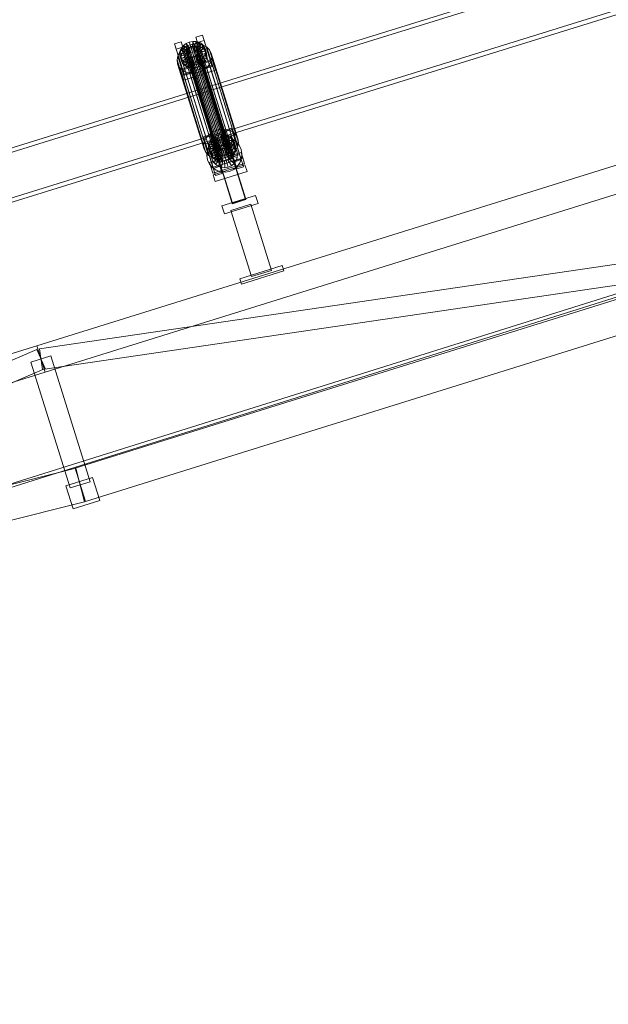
# Model space of a CAD drawing. Header units: millimetres. Extents: x -1970 to 61924, y -58230 to 6847.
# Tile 632 of 656: x 17024 to 17872, y -67 to 1353. Entities that reach past the tile are written whole.
import ezdxf

# ---------------------------------------------------------------- set-up
doc = ezdxf.new("R2010")
doc.units = ezdxf.units.MM
doc.layers.add('COTAS_P', color=1, linetype='Continuous', lineweight=0)
doc.layers.add('lateral_C02', color=7, linetype='Continuous', lineweight=0)
doc.dimstyles.new('R19_100', dxfattribs={"dimtxt": 250, "dimasz": 150, "dimexe": 150, "dimexo": 80, "dimgap": 100, "dimtad": 1, "dimtih": 1, "dimtoh": 1, "dimdsep": 46, "dimcen": 0.09, "dimadec": 0, "dimazin": 0, "dimtfac": 1, "dimtdec": 4, "dimtofl": 0, "dimtmove": 0, "dimatfit": 3, "dimfxl": 1, "dimtolj": 1, "dimtzin": 0, "dimarcsym": 0})

# ---------------------------------------------------------------- blocks, each defined once
blk = doc.blocks.new('DIM_R26_4')
at = {"layer": 'COTAS_P'}
for p, q in [((15248.4, 1279.1), (24311.8, 4109.1)), ((24311.8, 4109.1), (24155.2, 4107.3)), ((24311.8, 4109.1), (24182.1, 4021.4)), ((24580.1, 3250), (24311.8, 4109.1)), ((15248.4, 1279.1), (15378.1, 1366.8)), ((15248.4, 1279.1), (15405, 1280.8)), ((15516.6, 420), (15248.4, 1279.1))]:
    blk.add_line(p, q, dxfattribs=at)
blk.add_text('9495 P', height=250, rotation=17.3406, dxfattribs=at).set_placement((19750.3, 2789.5))
blk = doc.blocks.new('DIM_R26_28')
at = {"layer": 'COTAS_P'}
for p, q in [((-850, 0), (-850, -2500)), ((61924.1, 0), (61924.1, -2500)), ((-850, -2500), (-700, -2455)), ((61924.1, -2500), (61774.1, -2455)), ((-850, -2500), (61924.1, -2500)), ((-850, -2500), (-700, -2545)), ((61924.1, -2500), (61774.1, -2545))]:
    blk.add_line(p, q, dxfattribs=at)
blk.add_text('62774.13 P', height=250, dxfattribs=at).set_placement((30537.1, -2400))

msp = doc.modelspace()

# ---------------------------------------------------------------- linework, layer by layer
at = {"layer": 'lateral_C02'}
for p, q in [((15575.415, 232.817), (24634.01, 3078.273)), ((15576.913, 228.047), (24635.508, 3073.503)), ((18224.729, 1544.304), (17288.772, 1253.81)), ((17290.55, 1248.079), (18226.507, 1538.574)), ((17309.174, 1188.074), (18245.131, 1478.568)), ((18246.91, 1472.838), (17310.953, 1182.344)), ((17246.899, 1317.716), (17256.444, 1320.696)), ((17256.444, 1320.696), (17258.825, 1313.027)), ((17268.195, 1283.174), (17256.444, 1320.696)), ((17263.558, 1318.328), (17268.094, 1320.3)), ((17268.094, 1320.3), (17272.946, 1321.26)), ((17270.542, 1312.483), (17268.094, 1320.3)), ((17268.094, 1320.3), (17270.134, 1313.727)), ((17272.84, 1312.937), (17272.946, 1321.26)), ((17272.946, 1321.26), (17277.785, 1321.142)), ((17272.946, 1321.26), (17274.986, 1314.686)), ((17275.132, 1312.882), (17277.785, 1321.142)), ((17277.262, 1312.319), (17282.28, 1319.954)), ((17277.444, 1327.253), (17286.99, 1330.234)), ((17279.825, 1319.584), (17277.444, 1327.253)), ((17277.444, 1327.253), (17289.195, 1289.731)), ((17277.785, 1321.142), (17282.28, 1319.954)), ((17277.785, 1321.142), (17279.825, 1314.568)), ((17289.37, 1322.565), (17279.825, 1319.584)), ((17282.28, 1319.954), (17286.126, 1317.778)), ((17282.28, 1319.954), (17284.321, 1313.381)), ((17286.99, 1330.234), (17289.37, 1322.565)), ((17298.74, 1292.711), (17286.99, 1330.234)), ((17289.37, 1322.565), (17301.121, 1285.042)), ((17249.279, 1310.047), (17246.899, 1317.716)), ((17246.899, 1317.716), (17258.649, 1280.193)), ((17258.825, 1313.027), (17249.279, 1310.047)), ((17261.03, 1272.524), (17249.279, 1310.047)), ((17253.924, 1305.37), (17257.957, 1310.093)), ((17254.023, 1303.822), (17254.713, 1307.97)), ((17254.713, 1307.97), (17256.631, 1311.946)), ((17264.203, 1306.642), (17254.713, 1307.97)), ((17254.713, 1307.97), (17256.753, 1301.396)), ((17256.631, 1311.946), (17259.648, 1315.479)), ((17265.112, 1308.526), (17256.631, 1311.946)), ((17256.631, 1311.946), (17258.672, 1305.372)), ((17257.957, 1310.093), (17263.184, 1313.902)), ((17257.957, 1310.093), (17296.212, 1186.838)), ((17261.689, 1308.905), (17258.672, 1305.372)), ((17258.825, 1313.027), (17270.575, 1275.505)), ((17259.648, 1315.479), (17263.558, 1318.328)), ((17266.541, 1310.199), (17259.648, 1315.479)), ((17259.648, 1315.479), (17261.689, 1308.905)), ((17265.598, 1311.755), (17261.689, 1308.905)), ((17261.689, 1308.905), (17268.582, 1303.626)), ((17263.184, 1313.902), (17269.247, 1316.538)), ((17263.184, 1313.902), (17301.439, 1190.648)), ((17263.536, 1305.773), (17263.863, 1307.738)), ((17263.814, 1303.861), (17263.536, 1305.773)), ((17263.536, 1305.773), (17307.912, 1162.798)), ((17268.393, 1311.549), (17263.558, 1318.328)), ((17263.558, 1318.328), (17265.598, 1311.755)), ((17263.863, 1307.738), (17264.772, 1309.621)), ((17263.863, 1307.738), (17308.239, 1164.762)), ((17264.203, 1306.642), (17263.876, 1304.677)), ((17265.112, 1308.526), (17264.203, 1306.642)), ((17266.243, 1300.069), (17264.203, 1306.642)), ((17264.772, 1309.621), (17266.201, 1311.295)), ((17264.772, 1309.621), (17309.148, 1166.646)), ((17266.541, 1310.199), (17265.112, 1308.526)), ((17267.152, 1301.952), (17265.112, 1308.526)), ((17270.134, 1313.727), (17265.598, 1311.755)), ((17265.598, 1311.755), (17270.433, 1304.975)), ((17266.201, 1311.295), (17268.053, 1312.645)), ((17266.201, 1311.295), (17310.577, 1168.319)), ((17268.393, 1311.549), (17266.541, 1310.199)), ((17268.582, 1303.626), (17266.541, 1310.199)), ((17268.053, 1312.645), (17270.202, 1313.579)), ((17268.053, 1312.645), (17312.429, 1169.669)), ((17270.542, 1312.483), (17268.393, 1311.549)), ((17270.433, 1304.975), (17268.393, 1311.549)), ((17269.247, 1316.538), (17275.734, 1317.821)), ((17269.247, 1316.538), (17307.502, 1193.284)), ((17274.986, 1314.686), (17270.134, 1313.727)), ((17270.134, 1313.727), (17272.582, 1305.909)), ((17270.202, 1313.579), (17272.5, 1314.033)), ((17270.202, 1313.579), (17314.577, 1170.603)), ((17270.433, 1304.975), (17272.582, 1305.909)), ((17272.84, 1312.937), (17270.542, 1312.483)), ((17272.582, 1305.909), (17270.542, 1312.483)), ((17272.5, 1314.033), (17274.792, 1313.977)), ((17272.5, 1314.033), (17316.876, 1171.058)), ((17272.582, 1305.909), (17274.88, 1306.364)), ((17275.132, 1312.882), (17272.84, 1312.937)), ((17274.88, 1306.364), (17272.84, 1312.937)), ((17274.792, 1313.977), (17276.922, 1313.415)), ((17274.792, 1313.977), (17319.168, 1171.002)), ((17274.986, 1314.686), (17274.88, 1306.364)), ((17274.88, 1306.364), (17277.172, 1306.308)), ((17279.825, 1314.568), (17274.986, 1314.686)), ((17277.262, 1312.319), (17275.132, 1312.882)), ((17277.172, 1306.308), (17275.132, 1312.882)), ((17275.734, 1317.821), (17282.203, 1317.663)), ((17275.734, 1317.821), (17313.989, 1194.567)), ((17276.922, 1313.415), (17278.743, 1312.384)), ((17276.922, 1313.415), (17321.297, 1170.439)), ((17279.825, 1314.568), (17277.172, 1306.308)), ((17277.172, 1306.308), (17279.302, 1305.746)), ((17279.083, 1311.288), (17277.262, 1312.319)), ((17279.302, 1305.746), (17277.262, 1312.319)), ((17278.743, 1312.384), (17280.133, 1310.955)), ((17278.743, 1312.384), (17323.119, 1169.409)), ((17279.083, 1311.288), (17286.126, 1317.778)), ((17280.473, 1309.859), (17279.083, 1311.288)), ((17281.123, 1304.715), (17279.083, 1311.288)), ((17284.321, 1313.381), (17279.302, 1305.746)), ((17279.302, 1305.746), (17281.123, 1304.715)), ((17291.575, 1282.062), (17279.825, 1319.584)), ((17284.321, 1313.381), (17279.825, 1314.568)), ((17280.133, 1310.955), (17280.996, 1309.226)), ((17280.133, 1310.955), (17324.508, 1167.98)), ((17280.473, 1309.859), (17289.059, 1314.762)), ((17281.336, 1308.13), (17280.473, 1309.859)), ((17282.513, 1303.286), (17280.473, 1309.859)), ((17281.273, 1307.313), (17280.946, 1305.348)), ((17280.996, 1309.226), (17281.273, 1307.313)), ((17325.371, 1166.25), (17280.996, 1309.226)), ((17288.166, 1311.205), (17281.123, 1304.715)), ((17281.273, 1307.313), (17325.649, 1164.338)), ((17281.286, 1304.253), (17281.613, 1306.218)), ((17290.881, 1311.11), (17281.336, 1308.13)), ((17281.336, 1308.13), (17283.376, 1301.556)), ((17281.613, 1306.218), (17281.336, 1308.13)), ((17281.613, 1306.218), (17291.467, 1307.073)), ((17283.654, 1299.644), (17281.613, 1306.218)), ((17282.203, 1317.663), (17288.213, 1316.076)), ((17282.203, 1317.663), (17320.458, 1194.409)), ((17291.1, 1308.188), (17282.513, 1303.286)), ((17288.166, 1311.205), (17284.321, 1313.381)), ((17286.126, 1317.778), (17289.059, 1314.762)), ((17286.126, 1317.778), (17288.166, 1311.205)), ((17291.1, 1308.188), (17288.166, 1311.205)), ((17288.213, 1316.076), (17293.353, 1313.167)), ((17288.213, 1316.076), (17326.467, 1192.821)), ((17289.059, 1314.762), (17290.881, 1311.11)), ((17289.059, 1314.762), (17291.1, 1308.188)), ((17291.467, 1307.073), (17290.777, 1302.925)), ((17292.922, 1304.537), (17290.881, 1311.11)), ((17290.881, 1311.11), (17291.467, 1307.073)), ((17292.922, 1304.537), (17291.1, 1308.188)), ((17291.467, 1307.073), (17293.507, 1300.5)), ((17293.353, 1313.167), (17297.275, 1309.134)), ((17293.353, 1313.167), (17331.608, 1189.912)), ((17297.275, 1309.134), (17299.711, 1304.253)), ((17297.275, 1309.134), (17335.53, 1185.88)), ((17250.436, 1294.509), (17251.359, 1300.054)), ((17251.22, 1289.112), (17250.436, 1294.509)), ((17250.436, 1294.509), (17288.691, 1171.255)), ((17251.359, 1300.054), (17253.924, 1305.37)), ((17251.359, 1300.054), (17289.614, 1176.8)), ((17253.924, 1305.37), (17292.179, 1182.115)), ((17263.876, 1304.677), (17254.023, 1303.822)), ((17254.023, 1303.822), (17256.063, 1297.248)), ((17254.608, 1299.785), (17254.023, 1303.822)), ((17264.154, 1302.765), (17254.608, 1299.785)), ((17254.608, 1299.785), (17256.649, 1293.211)), ((17256.43, 1296.133), (17254.608, 1299.785)), ((17255.296, 1280.863), (17301.114, 1295.169)), ((17256.753, 1301.396), (17256.063, 1297.248)), ((17256.063, 1297.248), (17265.917, 1298.104)), ((17256.063, 1297.248), (17256.649, 1293.211)), ((17265.017, 1301.036), (17256.43, 1296.133)), ((17256.43, 1296.133), (17258.47, 1289.56)), ((17259.364, 1293.117), (17256.43, 1296.133)), ((17256.649, 1293.211), (17266.194, 1296.191)), ((17256.649, 1293.211), (17258.47, 1289.56)), ((17258.672, 1305.372), (17256.753, 1301.396)), ((17256.753, 1301.396), (17266.243, 1300.069)), ((17258.47, 1289.56), (17267.057, 1294.462)), ((17258.672, 1305.372), (17267.152, 1301.952)), ((17266.406, 1299.607), (17259.364, 1293.117)), ((17259.364, 1293.117), (17261.404, 1286.543)), ((17263.209, 1290.941), (17259.364, 1293.117)), ((17261.404, 1286.543), (17268.447, 1293.033)), ((17268.228, 1298.576), (17263.209, 1290.941)), ((17264.677, 1302.131), (17263.814, 1303.861)), ((17263.814, 1303.861), (17308.189, 1160.885)), ((17265.917, 1298.104), (17263.876, 1304.677)), ((17263.876, 1304.677), (17264.154, 1302.765)), ((17266.194, 1296.191), (17264.154, 1302.765)), ((17264.154, 1302.765), (17265.017, 1301.036)), ((17266.066, 1300.702), (17264.677, 1302.131)), ((17264.677, 1302.131), (17309.052, 1159.156)), ((17267.057, 1294.462), (17265.017, 1301.036)), ((17265.017, 1301.036), (17266.406, 1299.607)), ((17265.25, 1284.367), (17270.268, 1292.002)), ((17265.917, 1298.104), (17266.243, 1300.069)), ((17266.194, 1296.191), (17265.917, 1298.104)), ((17267.888, 1299.671), (17266.066, 1300.702)), ((17266.066, 1300.702), (17310.442, 1157.727)), ((17267.057, 1294.462), (17266.194, 1296.191)), ((17266.243, 1300.069), (17267.152, 1301.952)), ((17268.447, 1293.033), (17266.406, 1299.607)), ((17266.406, 1299.607), (17268.228, 1298.576)), ((17268.447, 1293.033), (17267.057, 1294.462)), ((17267.152, 1301.952), (17268.582, 1303.626)), ((17270.357, 1298.013), (17267.705, 1289.753)), ((17270.017, 1299.109), (17267.888, 1299.671)), ((17267.888, 1299.671), (17312.263, 1156.696)), ((17270.268, 1292.002), (17268.228, 1298.576)), ((17268.228, 1298.576), (17270.357, 1298.013)), ((17270.268, 1292.002), (17268.447, 1293.033)), ((17268.582, 1303.626), (17270.433, 1304.975)), ((17269.745, 1283.18), (17272.398, 1291.44)), ((17272.309, 1299.053), (17270.017, 1299.109)), ((17270.017, 1299.109), (17314.393, 1156.134)), ((17272.398, 1291.44), (17270.268, 1292.002)), ((17272.398, 1291.44), (17270.357, 1298.013)), ((17270.357, 1298.013), (17272.649, 1297.957)), ((17274.608, 1299.508), (17272.309, 1299.053)), ((17272.309, 1299.053), (17316.685, 1156.078)), ((17274.69, 1291.384), (17272.398, 1291.44)), ((17272.649, 1297.957), (17272.544, 1289.635)), ((17272.649, 1297.957), (17274.948, 1298.412)), ((17274.69, 1291.384), (17272.649, 1297.957)), ((17276.756, 1300.442), (17274.608, 1299.508)), ((17274.608, 1299.508), (17318.983, 1156.532)), ((17276.988, 1291.838), (17274.69, 1291.384)), ((17274.948, 1298.412), (17277.096, 1299.346)), ((17274.948, 1298.412), (17277.396, 1290.595)), ((17276.988, 1291.838), (17274.948, 1298.412)), ((17278.608, 1301.791), (17276.756, 1300.442)), ((17276.756, 1300.442), (17321.132, 1157.466)), ((17279.137, 1292.772), (17276.988, 1291.838)), ((17279.436, 1284.021), (17276.988, 1291.838)), ((17277.096, 1299.346), (17278.948, 1300.696)), ((17277.096, 1299.346), (17281.932, 1292.567)), ((17279.137, 1292.772), (17277.096, 1299.346)), ((17281.932, 1292.567), (17277.396, 1290.595)), ((17280.037, 1303.465), (17278.608, 1301.791)), ((17278.608, 1301.791), (17322.984, 1158.816)), ((17278.948, 1300.696), (17280.377, 1302.369)), ((17278.948, 1300.696), (17285.841, 1295.416)), ((17280.989, 1294.122), (17278.948, 1300.696)), ((17280.989, 1294.122), (17279.137, 1292.772)), ((17283.972, 1285.993), (17279.137, 1292.772)), ((17280.946, 1305.348), (17280.037, 1303.465)), ((17280.037, 1303.465), (17324.413, 1160.49)), ((17280.377, 1302.369), (17281.286, 1304.253)), ((17280.377, 1302.369), (17288.858, 1298.949)), ((17282.418, 1295.796), (17280.377, 1302.369)), ((17280.946, 1305.348), (17325.322, 1162.373)), ((17282.418, 1295.796), (17280.989, 1294.122)), ((17287.881, 1288.843), (17280.989, 1294.122)), ((17281.123, 1304.715), (17282.513, 1303.286)), ((17281.286, 1304.253), (17290.777, 1302.925)), ((17283.327, 1297.679), (17281.286, 1304.253)), ((17285.841, 1295.416), (17281.932, 1292.567)), ((17281.932, 1292.567), (17283.972, 1285.993)), ((17283.327, 1297.679), (17282.418, 1295.796)), ((17290.898, 1292.376), (17282.418, 1295.796)), ((17282.513, 1303.286), (17283.376, 1301.556)), ((17283.654, 1299.644), (17283.327, 1297.679)), ((17292.817, 1296.352), (17283.327, 1297.679)), ((17283.376, 1301.556), (17292.922, 1304.537)), ((17283.376, 1301.556), (17283.654, 1299.644)), ((17293.507, 1300.5), (17283.654, 1299.644)), ((17288.858, 1298.949), (17285.841, 1295.416)), ((17285.841, 1295.416), (17287.881, 1288.843)), ((17287.881, 1288.843), (17290.898, 1292.376)), ((17290.777, 1302.925), (17288.858, 1298.949)), ((17288.858, 1298.949), (17290.898, 1292.376)), ((17298.74, 1292.711), (17289.195, 1289.731)), ((17290.777, 1302.925), (17292.817, 1296.352)), ((17290.898, 1292.376), (17292.817, 1296.352)), ((17292.817, 1296.352), (17293.507, 1300.5)), ((17293.507, 1300.5), (17292.922, 1304.537)), ((17299.571, 1293.311), (17297.006, 1287.996)), ((17301.121, 1285.042), (17298.74, 1292.711)), ((17300.494, 1298.856), (17299.571, 1293.311)), ((17299.571, 1293.311), (17337.826, 1170.057)), ((17299.711, 1304.253), (17300.494, 1298.856)), ((17337.965, 1180.999), (17299.711, 1304.253)), ((17300.494, 1298.856), (17338.749, 1175.602)), ((17301.114, 1295.169), (17303.495, 1287.5)), ((17303.563, 1287.352), (17301.114, 1295.169)), ((17253.655, 1284.231), (17251.22, 1289.112)), ((17251.22, 1289.112), (17289.474, 1165.858)), ((17257.577, 1280.199), (17253.655, 1284.231)), ((17253.655, 1284.231), (17291.91, 1160.977)), ((17257.676, 1273.193), (17255.296, 1280.863)), ((17255.296, 1280.863), (17257.744, 1273.045)), ((17262.718, 1277.29), (17257.577, 1280.199)), ((17257.577, 1280.199), (17295.832, 1156.944)), ((17303.495, 1287.5), (17257.676, 1273.193)), ((17303.563, 1287.352), (17257.744, 1273.045)), ((17258.47, 1289.56), (17261.404, 1286.543)), ((17268.195, 1283.174), (17258.649, 1280.193)), ((17258.649, 1280.193), (17261.03, 1272.524)), ((17260.124, 1265.376), (17305.943, 1279.683)), ((17261.404, 1286.543), (17265.25, 1284.367)), ((17268.727, 1275.702), (17262.718, 1277.29)), ((17262.718, 1277.29), (17300.972, 1154.035)), ((17263.209, 1290.941), (17265.25, 1284.367)), ((17267.705, 1289.753), (17263.209, 1290.941)), ((17265.25, 1284.367), (17269.745, 1283.18)), ((17267.705, 1289.753), (17269.745, 1283.18)), ((17272.544, 1289.635), (17267.705, 1289.753)), ((17270.575, 1275.505), (17268.195, 1283.174)), ((17269.745, 1283.18), (17274.584, 1283.062)), ((17269.812, 1281.322), (17288.903, 1287.283)), ((17269.888, 1281.079), (17269.812, 1281.322)), ((17330.205, 1087.917), (17269.812, 1281.322)), ((17288.979, 1287.04), (17269.888, 1281.079)), ((17330.281, 1087.674), (17269.888, 1281.079)), ((17277.396, 1290.595), (17272.544, 1289.635)), ((17272.544, 1289.635), (17274.584, 1283.062)), ((17274.584, 1283.062), (17274.69, 1291.384)), ((17274.584, 1283.062), (17279.436, 1284.021)), ((17277.396, 1290.595), (17279.436, 1284.021)), ((17279.436, 1284.021), (17283.972, 1285.993)), ((17287.747, 1279.463), (17281.683, 1276.827)), ((17283.972, 1285.993), (17287.881, 1288.843)), ((17292.973, 1283.272), (17287.747, 1279.463)), ((17287.747, 1279.463), (17326.001, 1156.208)), ((17288.903, 1287.283), (17288.979, 1287.04)), ((17349.296, 1093.879), (17288.903, 1287.283)), ((17288.979, 1287.04), (17349.372, 1093.635)), ((17289.195, 1289.731), (17291.575, 1282.062)), ((17291.575, 1282.062), (17301.121, 1285.042)), ((17297.006, 1287.996), (17292.973, 1283.272)), ((17292.973, 1283.272), (17331.228, 1160.018)), ((17297.006, 1287.996), (17335.261, 1164.741)), ((17303.495, 1287.5), (17305.943, 1279.683)), ((17305.943, 1279.683), (17303.563, 1287.352)), ((17260.124, 1265.376), (17257.676, 1273.193)), ((17257.744, 1273.045), (17260.124, 1265.376)), ((17261.03, 1272.524), (17270.575, 1275.505)), ((17275.196, 1275.544), (17268.727, 1275.702)), ((17268.727, 1275.702), (17306.982, 1152.447)), ((17281.683, 1276.827), (17275.196, 1275.544)), ((17275.196, 1275.544), (17313.451, 1152.29)), ((17281.683, 1276.827), (17319.938, 1153.573)), ((17288.772, 1253.81), (16352.815, 963.315)), ((17309.174, 1188.074), (17288.772, 1253.81)), ((17288.772, 1253.81), (17290.55, 1248.079)), ((16354.593, 957.585), (17290.55, 1248.079)), ((17048.368, 882.564), (18193.828, 1240.226)), ((17290.55, 1248.079), (17310.953, 1182.344)), ((17060.29, 844.382), (18205.75, 1202.044)), ((17307.502, 1193.284), (17301.439, 1190.648)), ((17313.989, 1194.567), (17307.502, 1193.284)), ((17320.458, 1194.409), (17313.989, 1194.567)), ((17319.099, 1193.043), (17328.645, 1196.023)), ((17321.48, 1185.374), (17319.099, 1193.043)), ((17319.099, 1193.043), (17330.85, 1155.52)), ((17326.467, 1192.821), (17320.458, 1194.409)), ((17331.608, 1189.912), (17326.467, 1192.821)), ((17328.645, 1196.023), (17331.025, 1188.354)), ((17340.396, 1158.501), (17328.645, 1196.023)), ((16373.217, 897.579), (17309.174, 1188.074)), ((17310.953, 1182.344), (16374.996, 891.849)), ((17288.554, 1183.505), (17298.099, 1186.486)), ((17290.934, 1175.836), (17288.554, 1183.505)), ((17288.554, 1183.505), (17300.305, 1145.983)), ((17292.179, 1182.115), (17289.614, 1176.8)), ((17300.48, 1178.817), (17290.934, 1175.836)), ((17296.212, 1186.838), (17292.179, 1182.115)), ((17301.439, 1190.648), (17296.212, 1186.838)), ((17298.099, 1186.486), (17300.48, 1178.817)), ((17309.85, 1148.963), (17298.099, 1186.486)), ((17298.287, 1177.735), (17301.304, 1181.268)), ((17299.844, 1175.31), (17304.936, 1179.558)), ((17300.48, 1178.817), (17312.23, 1141.294)), ((17301.304, 1181.268), (17305.213, 1184.118)), ((17308.196, 1175.989), (17301.304, 1181.268)), ((17301.304, 1181.268), (17303.344, 1174.695)), ((17304.936, 1179.558), (17310.953, 1182.343)), ((17305.213, 1184.118), (17309.749, 1186.09)), ((17310.048, 1177.338), (17305.213, 1184.118)), ((17305.213, 1184.118), (17307.253, 1177.544)), ((17311.789, 1179.516), (17307.253, 1177.544)), ((17309.749, 1186.09), (17314.601, 1187.049)), ((17312.197, 1178.272), (17309.749, 1186.09)), ((17309.749, 1186.09), (17311.789, 1179.516)), ((17312.197, 1178.272), (17310.048, 1177.338)), ((17310.953, 1182.343), (17317.486, 1183.477)), ((17316.641, 1180.476), (17311.789, 1179.516)), ((17311.789, 1179.516), (17314.237, 1171.699)), ((17314.495, 1178.727), (17312.197, 1178.272)), ((17314.237, 1171.699), (17312.197, 1178.272)), ((17314.495, 1178.727), (17314.601, 1187.049)), ((17316.787, 1178.671), (17314.495, 1178.727)), ((17316.536, 1172.153), (17314.495, 1178.727)), ((17314.601, 1187.049), (17319.44, 1186.931)), ((17314.601, 1187.049), (17316.641, 1180.476)), ((17316.641, 1180.476), (17316.536, 1172.153)), ((17321.48, 1180.358), (17316.641, 1180.476)), ((17316.787, 1178.671), (17319.44, 1186.931)), ((17318.917, 1178.109), (17316.787, 1178.671)), ((17318.828, 1172.097), (17316.787, 1178.671)), ((17317.486, 1183.477), (17324.09, 1182.88)), ((17321.48, 1180.358), (17318.828, 1172.097)), ((17318.917, 1178.109), (17323.935, 1185.744)), ((17320.738, 1177.078), (17318.917, 1178.109)), ((17320.957, 1171.535), (17318.917, 1178.109)), ((17319.44, 1186.931), (17323.935, 1185.744)), ((17319.44, 1186.931), (17321.48, 1180.358)), ((17320.738, 1177.078), (17327.781, 1183.568)), ((17325.976, 1179.17), (17320.957, 1171.535)), ((17331.025, 1188.354), (17321.48, 1185.374)), ((17333.23, 1147.851), (17321.48, 1185.374)), ((17325.976, 1179.17), (17321.48, 1180.358)), ((17322.128, 1175.649), (17330.715, 1180.551)), ((17322.168, 1183.331), (17331.714, 1186.312)), ((17322.168, 1183.331), (17336.475, 1137.513)), ((17323.935, 1185.744), (17327.781, 1183.568)), ((17323.935, 1185.744), (17325.976, 1179.17)), ((17324.09, 1182.88), (17330.314, 1180.595)), ((17329.821, 1176.994), (17325.976, 1179.17)), ((17327.781, 1183.568), (17330.715, 1180.551)), ((17327.781, 1183.568), (17329.821, 1176.994)), ((17330.314, 1180.595), (17335.735, 1176.777)), ((17330.715, 1180.551), (17332.536, 1176.9)), ((17330.715, 1180.551), (17332.755, 1173.978)), ((17331.025, 1188.354), (17342.776, 1150.832)), ((17335.53, 1185.88), (17331.608, 1189.912)), ((17346.02, 1140.493), (17331.714, 1186.312)), ((17337.965, 1180.999), (17335.53, 1185.88)), ((17338.749, 1175.602), (17337.965, 1180.999)), ((17289.614, 1176.8), (17288.691, 1171.255)), ((17288.691, 1171.255), (17289.474, 1165.858)), ((17289.474, 1165.858), (17291.91, 1160.977)), ((17302.685, 1138.314), (17290.934, 1175.836)), ((17291.623, 1173.793), (17301.168, 1176.774)), ((17291.623, 1173.793), (17305.929, 1127.975)), ((17293.741, 1163.664), (17296.026, 1169.889)), ((17295.678, 1169.611), (17296.368, 1173.759)), ((17305.532, 1170.467), (17295.678, 1169.611)), ((17295.678, 1169.611), (17297.718, 1163.037)), ((17296.264, 1165.574), (17295.678, 1169.611)), ((17296.026, 1169.889), (17299.844, 1175.31)), ((17305.809, 1168.554), (17296.264, 1165.574)), ((17296.264, 1165.574), (17298.304, 1159)), ((17298.085, 1161.923), (17296.264, 1165.574)), ((17296.368, 1173.759), (17298.287, 1177.735)), ((17305.858, 1172.432), (17296.368, 1173.759)), ((17296.368, 1173.759), (17298.408, 1167.185)), ((17298.408, 1167.185), (17297.718, 1163.037)), ((17297.718, 1163.037), (17307.572, 1163.893)), ((17306.672, 1166.825), (17298.085, 1161.923)), ((17306.767, 1174.315), (17298.287, 1177.735)), ((17298.287, 1177.735), (17300.327, 1171.161)), ((17300.327, 1171.161), (17298.408, 1167.185)), ((17298.408, 1167.185), (17307.899, 1165.858)), ((17299.985, 1162.262), (17301.695, 1166.918)), ((17303.344, 1174.695), (17300.327, 1171.161)), ((17300.327, 1171.161), (17308.808, 1167.741)), ((17308.062, 1165.396), (17301.019, 1158.906)), ((17315.475, 1130.956), (17301.168, 1176.774)), ((17301.695, 1166.918), (17304.551, 1170.973)), ((17310.552, 1162.276), (17301.695, 1166.918)), ((17307.253, 1177.544), (17303.344, 1174.695)), ((17303.344, 1174.695), (17310.237, 1169.415)), ((17304.551, 1170.973), (17308.359, 1174.151)), ((17311.905, 1164.197), (17304.551, 1170.973)), ((17309.883, 1164.365), (17304.865, 1156.73)), ((17305.858, 1172.432), (17305.532, 1170.467)), ((17307.572, 1163.893), (17305.532, 1170.467)), ((17305.532, 1170.467), (17305.809, 1168.554)), ((17307.849, 1161.981), (17305.809, 1168.554)), ((17305.809, 1168.554), (17306.672, 1166.825)), ((17306.767, 1174.315), (17305.858, 1172.432)), ((17307.899, 1165.858), (17305.858, 1172.432)), ((17308.712, 1160.251), (17306.672, 1166.825)), ((17306.672, 1166.825), (17308.062, 1165.396)), ((17308.196, 1175.989), (17306.767, 1174.315)), ((17308.808, 1167.741), (17306.767, 1174.315)), ((17307.253, 1177.544), (17312.089, 1170.765)), ((17307.572, 1163.893), (17307.899, 1165.858)), ((17307.849, 1161.981), (17307.572, 1163.893)), ((17307.899, 1165.858), (17308.808, 1167.741)), ((17308.239, 1164.762), (17307.912, 1162.798)), ((17310.102, 1158.823), (17308.062, 1165.396)), ((17308.062, 1165.396), (17309.883, 1164.365)), ((17310.048, 1177.338), (17308.196, 1175.989)), ((17310.237, 1169.415), (17308.196, 1175.989)), ((17309.148, 1166.646), (17308.239, 1164.762)), ((17308.359, 1174.151), (17312.86, 1176.234)), ((17313.709, 1165.702), (17308.359, 1174.151)), ((17308.808, 1167.741), (17310.237, 1169.415)), ((17310.577, 1168.319), (17309.148, 1166.646)), ((17312.013, 1163.803), (17309.36, 1155.543)), ((17311.923, 1157.792), (17309.883, 1164.365)), ((17309.883, 1164.365), (17312.013, 1163.803)), ((17312.089, 1170.765), (17310.048, 1177.338)), ((17310.237, 1169.415), (17312.089, 1170.765)), ((17310.552, 1162.276), (17311.905, 1164.197)), ((17312.429, 1169.669), (17310.577, 1168.319)), ((17311.905, 1164.197), (17313.709, 1165.702)), ((17314.053, 1157.229), (17312.013, 1163.803)), ((17312.013, 1163.803), (17314.305, 1163.747)), ((17312.089, 1170.765), (17314.237, 1171.699)), ((17314.577, 1170.603), (17312.429, 1169.669)), ((17312.86, 1176.234), (17317.747, 1177.082)), ((17315.841, 1166.689), (17312.86, 1176.234)), ((17313.709, 1165.702), (17315.841, 1166.689)), ((17314.305, 1163.747), (17314.199, 1155.425)), ((17314.237, 1171.699), (17316.536, 1172.153)), ((17314.305, 1163.747), (17316.603, 1164.201)), ((17316.345, 1157.173), (17314.305, 1163.747)), ((17316.876, 1171.058), (17314.577, 1170.603)), ((17315.841, 1166.689), (17318.156, 1167.09)), ((17316.536, 1172.153), (17318.828, 1172.097)), ((17316.603, 1164.201), (17318.752, 1165.135)), ((17316.603, 1164.201), (17319.051, 1156.384)), ((17318.643, 1157.628), (17316.603, 1164.201)), ((17319.168, 1171.002), (17316.876, 1171.058)), ((17318.156, 1167.09), (17317.747, 1177.082)), ((17317.747, 1177.082), (17322.687, 1176.636)), ((17318.156, 1167.09), (17320.496, 1166.879)), ((17318.752, 1165.135), (17320.603, 1166.485)), ((17318.752, 1165.135), (17323.587, 1158.356)), ((17320.792, 1158.562), (17318.752, 1165.135)), ((17318.828, 1172.097), (17320.957, 1171.535)), ((17321.297, 1170.439), (17319.168, 1171.002)), ((17320.496, 1166.879), (17322.687, 1176.636)), ((17320.496, 1166.879), (17322.701, 1166.069)), ((17320.603, 1166.485), (17322.033, 1168.159)), ((17320.603, 1166.485), (17327.496, 1161.206)), ((17322.644, 1159.912), (17320.603, 1166.485)), ((17322.128, 1175.649), (17320.738, 1177.078)), ((17322.779, 1170.504), (17320.738, 1177.078)), ((17320.957, 1171.535), (17322.779, 1170.504)), ((17323.119, 1169.409), (17321.297, 1170.439)), ((17322.033, 1168.159), (17322.942, 1170.042)), ((17322.033, 1168.159), (17330.513, 1164.739)), ((17324.073, 1161.585), (17322.033, 1168.159)), ((17322.991, 1173.919), (17322.128, 1175.649)), ((17324.168, 1169.075), (17322.128, 1175.649)), ((17322.687, 1176.636), (17327.343, 1174.927)), ((17322.701, 1166.069), (17327.343, 1174.927)), ((17322.701, 1166.069), (17324.622, 1164.716)), ((17329.821, 1176.994), (17322.779, 1170.504)), ((17322.779, 1170.504), (17324.168, 1169.075)), ((17322.942, 1170.042), (17323.268, 1172.007)), ((17322.942, 1170.042), (17332.432, 1168.715)), ((17324.982, 1163.469), (17322.942, 1170.042)), ((17332.536, 1176.9), (17322.991, 1173.919)), ((17322.991, 1173.919), (17325.031, 1167.346)), ((17323.268, 1172.007), (17322.991, 1173.919)), ((17324.508, 1167.98), (17323.119, 1169.409)), ((17323.268, 1172.007), (17333.122, 1172.863)), ((17325.309, 1165.434), (17323.268, 1172.007)), ((17332.755, 1173.978), (17324.168, 1169.075)), ((17324.168, 1169.075), (17325.031, 1167.346)), ((17325.371, 1166.25), (17324.508, 1167.98)), ((17324.622, 1164.716), (17331.398, 1172.07)), ((17324.622, 1164.716), (17326.127, 1162.912)), ((17325.309, 1165.434), (17324.982, 1163.469)), ((17325.031, 1167.346), (17334.577, 1170.326)), ((17325.031, 1167.346), (17325.309, 1165.434)), ((17335.163, 1166.289), (17325.309, 1165.434)), ((17325.322, 1162.373), (17325.649, 1164.338)), ((17325.649, 1164.338), (17325.371, 1166.25)), ((17326.127, 1162.912), (17334.576, 1168.262)), ((17336.66, 1163.761), (17327.114, 1160.78)), ((17327.343, 1174.927), (17331.398, 1172.07)), ((17330.513, 1164.739), (17327.496, 1161.206)), ((17332.755, 1173.978), (17329.821, 1176.994)), ((17332.432, 1168.715), (17330.513, 1164.739)), ((17330.513, 1164.739), (17332.554, 1158.165)), ((17331.228, 1160.018), (17335.261, 1164.741)), ((17331.398, 1172.07), (17334.576, 1168.262)), ((17333.122, 1172.863), (17332.432, 1168.715)), ((17332.432, 1168.715), (17334.472, 1162.141)), ((17334.577, 1170.326), (17332.536, 1176.9)), ((17332.536, 1176.9), (17333.122, 1172.863)), ((17334.577, 1170.326), (17332.755, 1173.978)), ((17333.122, 1172.863), (17335.163, 1166.289)), ((17334.472, 1162.141), (17335.163, 1166.289)), ((17334.576, 1168.262), (17336.66, 1163.761)), ((17335.163, 1166.289), (17334.577, 1170.326)), ((17335.261, 1164.741), (17337.826, 1170.057)), ((17335.735, 1176.777), (17339.983, 1171.686)), ((17336.66, 1163.761), (17337.507, 1158.874)), ((17337.826, 1170.057), (17338.749, 1175.602)), ((17339.983, 1171.686), (17342.769, 1165.668)), ((17342.769, 1165.668), (17343.902, 1159.135)), ((17291.91, 1160.977), (17295.832, 1156.944)), ((17293.145, 1157.061), (17293.741, 1163.664)), ((17294.278, 1150.527), (17293.145, 1157.061)), ((17297.063, 1144.51), (17294.278, 1150.527)), ((17295.832, 1156.944), (17300.972, 1154.035)), ((17296.951, 1146.652), (17342.77, 1160.958)), ((17297.718, 1163.037), (17298.304, 1159)), ((17298.085, 1161.923), (17300.126, 1155.349)), ((17301.019, 1158.906), (17298.085, 1161.923)), ((17298.304, 1159), (17307.849, 1161.981)), ((17298.304, 1159), (17300.126, 1155.349)), ((17345.15, 1153.289), (17299.332, 1138.983)), ((17345.218, 1153.141), (17299.399, 1138.835)), ((17299.539, 1157.322), (17299.985, 1162.262)), ((17309.531, 1157.73), (17299.539, 1157.322)), ((17300.387, 1152.435), (17299.539, 1157.322)), ((17309.742, 1160.07), (17299.985, 1162.262)), ((17300.126, 1155.349), (17308.712, 1160.251)), ((17300.126, 1155.349), (17303.059, 1152.333)), ((17309.932, 1155.415), (17300.387, 1152.435)), ((17302.471, 1147.934), (17300.387, 1152.435)), ((17300.972, 1154.035), (17306.982, 1152.447)), ((17301.019, 1158.906), (17303.059, 1152.333)), ((17304.865, 1156.73), (17301.019, 1158.906)), ((17310.919, 1153.283), (17302.471, 1147.934)), ((17303.059, 1152.333), (17310.102, 1158.823)), ((17303.059, 1152.333), (17306.905, 1150.157)), ((17304.865, 1156.73), (17306.905, 1150.157)), ((17309.36, 1155.543), (17304.865, 1156.73)), ((17312.425, 1151.479), (17305.648, 1144.125)), ((17306.905, 1150.157), (17311.923, 1157.792)), ((17306.905, 1150.157), (17311.4, 1148.969)), ((17306.982, 1152.447), (17313.451, 1152.29)), ((17308.712, 1160.251), (17307.849, 1161.981)), ((17307.912, 1162.798), (17308.189, 1160.885)), ((17308.189, 1160.885), (17309.052, 1159.156)), ((17310.102, 1158.823), (17308.712, 1160.251)), ((17309.052, 1159.156), (17310.442, 1157.727)), ((17309.36, 1155.543), (17311.4, 1148.969)), ((17314.199, 1155.425), (17309.36, 1155.543)), ((17309.531, 1157.73), (17309.742, 1160.07)), ((17309.932, 1155.415), (17309.531, 1157.73)), ((17314.345, 1150.126), (17309.703, 1141.269)), ((17309.742, 1160.07), (17310.552, 1162.276)), ((17310.919, 1153.283), (17309.932, 1155.415)), ((17311.923, 1157.792), (17310.102, 1158.823)), ((17310.442, 1157.727), (17312.263, 1156.696)), ((17312.425, 1151.479), (17310.919, 1153.283)), ((17311.381, 1147.386), (17330.472, 1153.348)), ((17311.4, 1148.969), (17314.053, 1157.229)), ((17330.72, 1152.555), (17311.629, 1146.593)), ((17314.053, 1157.229), (17311.923, 1157.792)), ((17312.263, 1156.696), (17314.393, 1156.134)), ((17314.345, 1150.126), (17312.425, 1151.479)), ((17313.451, 1152.29), (17319.938, 1153.573)), ((17316.345, 1157.173), (17314.053, 1157.229)), ((17319.051, 1156.384), (17314.199, 1155.425)), ((17314.199, 1155.425), (17316.239, 1148.851)), ((17316.551, 1149.317), (17314.345, 1150.126)), ((17314.393, 1156.134), (17316.685, 1156.078)), ((17316.239, 1148.851), (17316.345, 1157.173)), ((17316.239, 1148.851), (17321.091, 1149.811)), ((17318.643, 1157.628), (17316.345, 1157.173)), ((17316.685, 1156.078), (17318.983, 1156.532)), ((17320.792, 1158.562), (17318.643, 1157.628)), ((17321.091, 1149.811), (17318.643, 1157.628)), ((17321.206, 1149.507), (17318.891, 1149.105)), ((17318.983, 1156.532), (17321.132, 1157.466)), ((17323.587, 1158.356), (17319.051, 1156.384)), ((17319.051, 1156.384), (17321.091, 1149.811)), ((17319.938, 1153.573), (17326.001, 1156.208)), ((17322.644, 1159.912), (17320.792, 1158.562)), ((17325.627, 1151.783), (17320.792, 1158.562)), ((17321.091, 1149.811), (17325.627, 1151.783)), ((17321.132, 1157.466), (17322.984, 1158.816)), ((17323.338, 1150.494), (17321.206, 1149.507)), ((17321.206, 1149.507), (17324.186, 1139.961)), ((17324.073, 1161.585), (17322.644, 1159.912)), ((17329.537, 1154.632), (17322.644, 1159.912)), ((17322.984, 1158.816), (17324.413, 1160.49)), ((17325.142, 1151.999), (17323.338, 1150.494)), ((17323.338, 1150.494), (17328.687, 1142.045)), ((17327.496, 1161.206), (17323.587, 1158.356)), ((17323.587, 1158.356), (17325.627, 1151.783)), ((17324.982, 1163.469), (17324.073, 1161.585)), ((17332.554, 1158.165), (17324.073, 1161.585)), ((17324.413, 1160.49), (17325.322, 1162.373)), ((17334.472, 1162.141), (17324.982, 1163.469)), ((17326.495, 1153.92), (17325.142, 1151.999)), ((17325.142, 1151.999), (17332.496, 1145.223)), ((17325.627, 1151.783), (17329.537, 1154.632)), ((17326.001, 1156.208), (17331.228, 1160.018)), ((17326.127, 1162.912), (17327.114, 1160.78)), ((17327.305, 1156.126), (17326.495, 1153.92)), ((17326.495, 1153.92), (17335.352, 1149.278)), ((17327.114, 1160.78), (17327.516, 1158.465)), ((17327.516, 1158.465), (17327.305, 1156.126)), ((17327.305, 1156.126), (17337.061, 1153.934)), ((17327.496, 1161.206), (17329.537, 1154.632)), ((17327.516, 1158.465), (17337.507, 1158.874)), ((17329.537, 1154.632), (17332.554, 1158.165)), ((17330.472, 1153.348), (17330.72, 1152.555)), ((17348.981, 1094.082), (17330.472, 1153.348)), ((17330.72, 1152.555), (17349.229, 1093.289)), ((17340.396, 1158.501), (17330.85, 1155.52)), ((17330.85, 1155.52), (17333.23, 1147.851)), ((17332.554, 1158.165), (17334.472, 1162.141)), ((17333.23, 1147.851), (17342.776, 1150.832)), ((17337.061, 1153.934), (17335.352, 1149.278)), ((17337.507, 1158.874), (17337.061, 1153.934)), ((17342.776, 1150.832), (17340.396, 1158.501)), ((17343.306, 1152.531), (17341.021, 1146.307)), ((17342.77, 1160.958), (17345.15, 1153.289)), ((17345.218, 1153.141), (17342.77, 1160.958)), ((17343.902, 1159.135), (17343.306, 1152.531)), ((17345.15, 1153.289), (17347.598, 1145.472)), ((17347.598, 1145.472), (17345.218, 1153.141)), ((17299.332, 1138.983), (17296.951, 1146.652)), ((17296.951, 1146.652), (17299.399, 1138.835)), ((17301.311, 1139.419), (17297.063, 1144.51)), ((17301.78, 1131.166), (17299.332, 1138.983)), ((17299.399, 1138.835), (17301.78, 1131.166)), ((17309.85, 1148.963), (17300.305, 1145.983)), ((17300.305, 1145.983), (17302.685, 1138.314)), ((17306.732, 1135.601), (17301.311, 1139.419)), ((17301.78, 1131.166), (17347.598, 1145.472)), ((17302.469, 1128.99), (17348.288, 1143.297)), ((17305.648, 1144.125), (17302.471, 1147.934)), ((17302.685, 1138.314), (17312.23, 1141.294)), ((17309.703, 1141.269), (17305.648, 1144.125)), ((17312.957, 1133.315), (17306.732, 1135.601)), ((17314.359, 1139.56), (17309.703, 1141.269)), ((17312.23, 1141.294), (17309.85, 1148.963)), ((17311.629, 1146.593), (17311.381, 1147.386)), ((17329.89, 1088.12), (17311.381, 1147.386)), ((17311.4, 1148.969), (17316.239, 1148.851)), ((17330.138, 1087.327), (17311.629, 1146.593)), ((17316.551, 1149.317), (17314.359, 1139.56)), ((17319.299, 1139.114), (17314.359, 1139.56)), ((17334.924, 1139.124), (17315.833, 1133.163)), ((17318.891, 1149.105), (17316.551, 1149.317)), ((17318.891, 1149.105), (17319.299, 1139.114)), ((17324.186, 1139.961), (17319.299, 1139.114)), ((17328.687, 1142.045), (17324.186, 1139.961)), ((17332.111, 1136.638), (17326.094, 1133.852)), ((17332.496, 1145.223), (17328.687, 1142.045)), ((17337.202, 1140.886), (17332.111, 1136.638)), ((17335.352, 1149.278), (17332.496, 1145.223)), ((17334.924, 1139.124), (17349.111, 1093.687)), ((17336.475, 1137.513), (17346.02, 1140.493)), ((17341.021, 1146.307), (17337.202, 1140.886)), ((17351.268, 1133.751), (17348.288, 1143.297)), ((17302.469, 1128.99), (17305.45, 1119.445)), ((17305.45, 1119.445), (17351.268, 1133.751)), ((17305.929, 1127.975), (17315.475, 1130.956)), ((17319.561, 1132.719), (17312.957, 1133.315)), ((17330.02, 1087.726), (17315.833, 1133.163)), ((17326.094, 1133.852), (17319.561, 1132.719)), ((17315.022, 1084.091), (17363.513, 1099.232)), ((17348.981, 1094.082), (17329.89, 1088.12)), ((17349.111, 1093.687), (17330.02, 1087.726)), ((17330.138, 1087.327), (17349.229, 1093.289)), ((17349.296, 1093.879), (17330.205, 1087.917)), ((17330.281, 1087.674), (17349.372, 1093.635)), ((17349.229, 1093.289), (17348.981, 1094.082)), ((17349.372, 1093.635), (17349.296, 1093.879)), ((17367.09, 1087.777), (17363.513, 1099.232)), ((17315.022, 1084.091), (17318.599, 1072.636)), ((17318.599, 1072.636), (17367.09, 1087.777)), ((17327.93, 1077.645), (17356.566, 1086.587)), ((17329.89, 1088.12), (17330.138, 1087.327)), ((17330.205, 1087.917), (17330.281, 1087.674)), ((17386.339, 991.236), (17356.566, 1086.587)), ((17327.93, 1077.645), (17357.702, 982.295)), ((17052.152, 878.315), (18254.242, 1054.612)), ((17103.507, 705.973), (18248.967, 1063.635)), ((17056.506, 848.632), (18258.595, 1024.93)), ((17118.41, 658.245), (18263.87, 1015.907)), ((17340.879, 979.137), (17401.97, 998.212)), ((17404.355, 990.576), (17401.97, 998.212)), ((17343.263, 971.501), (17404.355, 990.576)), ((17357.702, 982.295), (17386.339, 991.236)), ((17340.879, 979.137), (17343.263, 971.501)), ((15902.908, 524.902), (17048.368, 882.564)), ((17048.368, 882.564), (17060.29, 844.382)), ((15939.909, 401.23), (17048.41, 877.256)), ((17068.647, 867.944), (17040.011, 859.003)), ((17048.41, 877.256), (17060.248, 849.69)), ((17052.152, 878.315), (17056.506, 848.632)), ((17068.647, 867.944), (17125.277, 686.58)), ((17096.641, 677.638), (17040.011, 859.003)), ((15914.83, 486.72), (17060.29, 844.382)), ((15951.746, 373.664), (17060.248, 849.69)), ((15939.698, 411.684), (17104.829, 706.346)), ((17103.507, 705.973), (17118.41, 658.245)), ((17104.829, 706.346), (17117.088, 657.872)), ((17090.378, 680.921), (17128.56, 692.843)), ((17125.277, 686.58), (17096.641, 677.638)), ((17138.991, 659.433), (17128.56, 692.843)), ((17090.378, 680.921), (17100.809, 647.511)), ((15951.957, 363.21), (17117.088, 657.872)), ((17100.809, 647.511), (17138.991, 659.433))]:
    msp.add_line(p, q, dxfattribs=at)

# ---------------------------------------------------------------- dimensions: what is measured, and where the dimension line sits
at = {"layer": 'COTAS_P'}
for p1, p2, distance, picture, middle in [((15516.618, 420), (24580.067, 3250), 900, 'DIM_R26_4', (19780.096, 2694.095)), ((-850, 0), (61924.134, 0), -2500, 'DIM_R26_28', (30537.067, -2500))]:
    dim = msp.add_aligned_dim(p1=p1, p2=p2, distance=distance, text='<> P', dimstyle='R19_100', dxfattribs=at)
    dim.commit()
    dim.dimension.update_dxf_attribs({"geometry": picture, "text_midpoint": middle})

doc.saveas('drawing.dxf')
